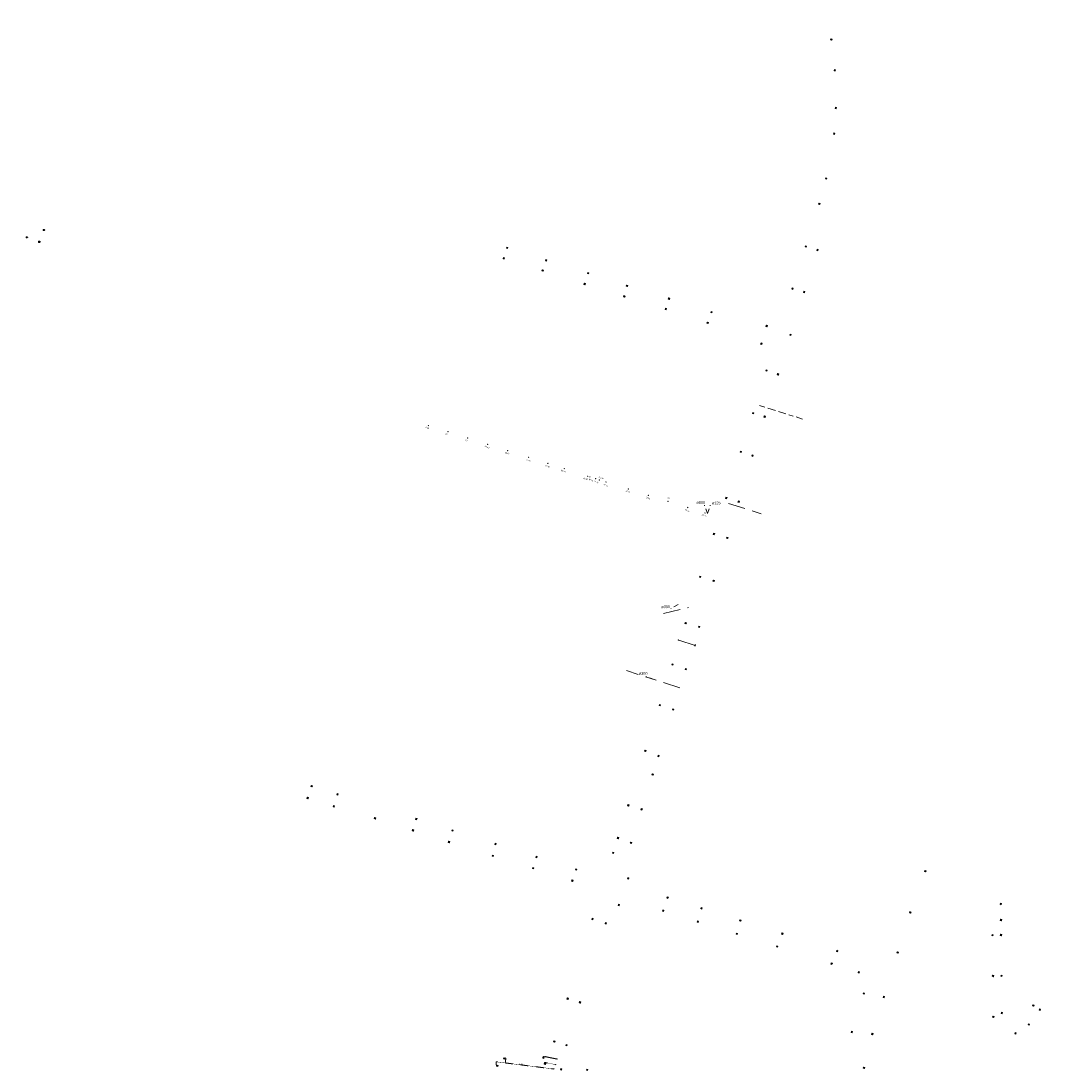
# Model space of a CAD drawing. Header units: inches. Extents: x 0 to 191500, y 0 to 342750.
# Tile 363 of 547: x 183854 to 184454, y 338529 to 339140. Entities that reach past the tile are written whole.
import ezdxf

# ---------------------------------------------------------------- set-up
doc = ezdxf.new("R2010")
doc.units = ezdxf.units.IN
doc.header["$MEASUREMENT"] = 0
for name, pattern in [('RI-GWA_HUISAANSLUITING', [23, 4, -1.8, 2.6, -1.8, 4.6, -1.8, 4.6, -1.8]), ('RI-HWA_HUISAANSLUITING', [4.8, 3, -1.8]), ('RI-HWA_KOLKAANSLUITING', [4.3, 2.5, -1.8])]:
    doc.linetypes.add(name, pattern=pattern)
doc.layers.get('0').update_dxf_attribs({"lineweight": 20})
for name, color, linetype, lineweight in [('ECW', 150, 'Continuous', 20), ('N-WE-RI-GWA_HUISAANSLUITING', 30, 'RI-GWA_HUISAANSLUITING', 20), ('N-WE-RI-HWA-MAATVOERING-T25', 151, 'Continuous', 20), ('N-WE-RI-HWA_HUISAANSLUITING', 150, 'RI-HWA_HUISAANSLUITING', 20), ('N-WE-RI-HWA_KOLK-S', 150, 'Continuous', 20), ('N-WE-RI-HWA_KOLKAANSLUITING', 150, 'RI-HWA_KOLKAANSLUITING', 20), ('N-WE-RI-INLAAT', 7, 'Continuous', 20), ('Tekst algemeen', 7, 'Continuous', 20)]:
    doc.layers.add(name, color=color, linetype=linetype, lineweight=lineweight)
doc.styles.add('SLUIS', font='TC-ROMNS.SHX', dxfattribs={"height": 0.75})
doc.styles.add('Style-STANDARD', font='STANDARD.shx')
picture_1 = doc.add_image_def('image1.ecw', size_in_pixel=(220000, 285000))

# ---------------------------------------------------------------- blocks, each defined once
blk = doc.blocks.new('A$C2C270354')
h = blk.add_hatch(color=256)
h.dxf.hatch_style = 1
edge = h.paths.add_edge_path()
edge.add_arc((0, 0), 0.1, 0, 360)
blk.add_circle((0, 0), 0.1)

msp = doc.modelspace()

# ---------------------------------------------------------------- linework, layer by layer
at = {"layer": 'N-WE-RI-GWA_HUISAANSLUITING'}
msp.add_line((184309.80566, 338908.51543), (184284.70527, 338916.47814), dxfattribs=at)
at = {"layer": 'N-WE-RI-GWA_HUISAANSLUITING', "ltscale": 2.5}
for p, q in [((184266.57718, 338859.43345), (184285.76881, 338853.30329)), ((184228.69739, 338795.34769), (184243.4308, 338798.76757)), ((184247.32681, 338777.17124), (184247.06435, 338776.32023)), ((184247.41078, 338777.13484), (184247.14832, 338776.28384)), ((184238.26962, 338752.05506), (184207.23706, 338761.99119))]:
    msp.add_line(p, q, dxfattribs=at)
at = {"layer": 'N-WE-RI-GWA_HUISAANSLUITING', "ltscale": 2.5, "flags": 128}
msp.add_lwpolyline([(184247.1972, 338776.72741), (184237.45953, 338779.79162)], dxfattribs=at)
at = {"layer": 'N-WE-RI-HWA_HUISAANSLUITING'}
for p, q in [((184254.354, 338853.448), (184252.60572, 338858.39242)), ((184254.354, 338853.448), (184256.01548, 338858.34277)), ((184237.342, 338800.604), (184233.03891, 338798.16458)), ((184223.345, 338756.804), (184218.60455, 338758.62781))]:
    msp.add_line(p, q, dxfattribs=at)
at = {"layer": 'N-WE-RI-HWA_KOLK-S'}
for p, q in [((184326.33036, 339130.04249), (184326.12304, 339129.37761)), ((184326.12304, 339129.37761), (184326.99524, 339129.83517)), ((184326.12304, 339129.37761), (184326.78792, 339129.17029)), ((184326.33036, 339130.04249), (184326.78792, 339129.17029)), ((184326.99524, 339129.83517), (184326.33036, 339130.04249)), ((184326.78792, 339129.17029), (184326.99524, 339129.83517)), ((184328.31778, 339112.10298), (184328.11046, 339111.4381)), ((184328.11046, 339111.4381), (184328.98266, 339111.89567)), ((184328.11046, 339111.4381), (184328.77535, 339111.23078)), ((184328.31778, 339112.10298), (184328.77535, 339111.23078)), ((184328.98266, 339111.89567), (184328.31778, 339112.10298)), ((184328.77535, 339111.23078), (184328.98266, 339111.89567)), ((184328.90217, 339090.10283), (184328.69486, 339089.43795)), ((184328.69486, 339089.43795), (184329.56706, 339089.89552)), ((184328.69486, 339089.43795), (184329.35974, 339089.23063)), ((184328.90217, 339090.10283), (184329.35974, 339089.23063)), ((184329.56706, 339089.89552), (184328.90217, 339090.10283)), ((184329.35974, 339089.23063), (184329.56706, 339089.89552)), ((184327.94437, 339075.19608), (184327.73706, 339074.5312)), ((184327.73706, 339074.5312), (184328.60926, 339074.98876)), ((184327.73706, 339074.5312), (184328.40194, 339074.32388)), ((184327.94437, 339075.19608), (184328.40194, 339074.32388)), ((184328.60926, 339074.98876), (184327.94437, 339075.19608)), ((184328.40194, 339074.32388), (184328.60926, 339074.98876)), ((184323.3577, 339049.02725), (184323.15039, 339048.36236)), ((184323.15039, 339048.36236), (184324.02259, 339048.81993)), ((184323.3577, 339049.02725), (184323.81527, 339048.15505)), ((184324.02259, 339048.81993), (184323.3577, 339049.02725)), ((184323.81527, 339048.15505), (184324.02259, 339048.81993)), ((184323.15039, 339048.36236), (184323.81527, 339048.15505)), ((184319.34995, 339034.29527), (184319.14263, 339033.63039)), ((184319.14263, 339033.63039), (184320.01483, 339034.08795)), ((184319.14263, 339033.63039), (184319.80751, 339033.42307)), ((184319.34995, 339034.29527), (184319.80751, 339033.42307)), ((184320.01483, 339034.08795), (184319.34995, 339034.29527)), ((184319.80751, 339033.42307), (184320.01483, 339034.08795)), ((183867.45252, 339018.96597), (183867.45103, 339018.26952)), ((183867.45103, 339018.26952), (183868.14897, 339018.96448)), ((183867.45103, 339018.26952), (183868.14748, 339018.26803)), ((183867.45252, 339018.96597), (183868.14748, 339018.26803)), ((183868.14897, 339018.96448), (183867.45252, 339018.96597)), ((183868.14748, 339018.26803), (183868.14897, 339018.96448)), ((183857.43052, 339014.70197), (183857.42903, 339014.00552)), ((183857.42903, 339014.00552), (183858.12697, 339014.70048)), ((183857.42903, 339014.00552), (183858.12548, 339014.00403)), ((183857.43052, 339014.70197), (183858.12548, 339014.00403)), ((183858.12697, 339014.70048), (183857.43052, 339014.70197)), ((183858.12548, 339014.00403), (183858.12697, 339014.70048)), ((183864.77752, 339012.03797), (183864.77603, 339011.34152)), ((183864.77603, 339011.34152), (183865.47397, 339012.03648)), ((183864.77752, 339012.03797), (183865.47248, 339011.34003)), ((183865.47397, 339012.03648), (183864.77752, 339012.03797)), ((183865.47248, 339011.34003), (183865.47397, 339012.03648)), ((183864.77603, 339011.34152), (183865.47248, 339011.34003)), ((184137.4494, 339008.64563), (184137.24209, 339007.98075)), ((184137.24209, 339007.98075), (184138.11429, 339008.43831)), ((184137.24209, 339007.98075), (184137.90697, 339007.77343)), ((184137.4494, 339008.64563), (184137.90697, 339007.77343)), ((184138.11429, 339008.43831), (184137.4494, 339008.64563)), ((184137.90697, 339007.77343), (184138.11429, 339008.43831)), ((184311.47461, 339009.41927), (184311.26729, 339008.75439)), ((184311.26729, 339008.75439), (184312.13949, 339009.21196)), ((184311.26729, 339008.75439), (184311.93217, 339008.54707)), ((184311.47461, 339009.41927), (184311.93217, 339008.54707)), ((184312.13949, 339009.21196), (184311.47461, 339009.41927)), ((184311.93217, 339008.54707), (184312.13949, 339009.21196)), ((184318.2291, 339007.44455), (184318.02179, 339006.77967)), ((184318.02179, 339006.77967), (184318.89399, 339007.23723)), ((184318.02179, 339006.77967), (184318.68667, 339006.57235)), ((184318.2291, 339007.44455), (184318.68667, 339006.57235)), ((184318.89399, 339007.23723), (184318.2291, 339007.44455)), ((184318.68667, 339006.57235), (184318.89399, 339007.23723)), ((184135.51386, 339002.60213), (184135.30655, 339001.93724)), ((184135.30655, 339001.93724), (184136.17875, 339002.39481)), ((184135.30655, 339001.93724), (184135.97143, 339001.72993)), ((184135.51386, 339002.60213), (184135.97143, 339001.72993)), ((184136.17875, 339002.39481), (184135.51386, 339002.60213)), ((184135.97143, 339001.72993), (184136.17875, 339002.39481)), ((184160.21955, 339001.37583), (184160.01223, 339000.71095)), ((184160.01223, 339000.71095), (184160.88443, 339001.16851)), ((184160.01223, 339000.71095), (184160.67712, 339000.50363)), ((184160.21955, 339001.37583), (184160.67712, 339000.50363)), ((184160.88443, 339001.16851), (184160.21955, 339001.37583)), ((184160.67712, 339000.50363), (184160.88443, 339001.16851)), ((184158.18704, 338995.44735), (184157.97972, 338994.78247)), ((184157.97972, 338994.78247), (184158.85192, 338995.24003)), ((184157.97972, 338994.78247), (184158.6446, 338994.57515)), ((184158.18704, 338995.44735), (184158.6446, 338994.57515)), ((184158.85192, 338995.24003), (184158.18704, 338995.44735)), ((184158.6446, 338994.57515), (184158.85192, 338995.24003)), ((184184.71865, 338993.92358), (184184.51133, 338993.2587)), ((184184.51133, 338993.2587), (184185.38354, 338993.71627)), ((184184.71865, 338993.92358), (184185.17622, 338993.05138)), ((184185.38354, 338993.71627), (184184.71865, 338993.92358)), ((184185.17622, 338993.05138), (184185.38354, 338993.71627)), ((184182.65505, 338987.65111), (184182.44774, 338986.98623)), ((184182.65505, 338987.65111), (184183.11262, 338986.77891)), ((184183.31994, 338987.44379), (184182.65505, 338987.65111)), ((184184.51133, 338993.2587), (184185.17622, 338993.05138)), ((184182.44774, 338986.98623), (184183.31994, 338987.44379)), ((184182.44774, 338986.98623), (184183.11262, 338986.77891)), ((184183.11262, 338986.77891), (184183.31994, 338987.44379)), ((184207.30977, 338986.51483), (184207.10245, 338985.84994)), ((184207.10245, 338985.84994), (184207.97465, 338986.30751)), ((184207.10245, 338985.84994), (184207.76733, 338985.64262)), ((184207.30977, 338986.51483), (184207.76733, 338985.64262)), ((184207.97465, 338986.30751), (184207.30977, 338986.51483)), ((184207.76733, 338985.64262), (184207.97465, 338986.30751)), ((184303.71837, 338984.93625), (184303.51105, 338984.27137)), ((184303.51105, 338984.27137), (184304.38325, 338984.72893)), ((184303.51105, 338984.27137), (184304.17593, 338984.06405)), ((184303.71837, 338984.93625), (184304.17593, 338984.06405)), ((184304.38325, 338984.72893), (184303.71837, 338984.93625)), ((184304.17593, 338984.06405), (184304.38325, 338984.72893)), ((184310.47287, 338982.97753), (184310.26555, 338982.31265)), ((184310.26555, 338982.31265), (184311.13775, 338982.77021)), ((184310.26555, 338982.31265), (184310.93043, 338982.10533)), ((184310.47287, 338982.97753), (184310.93043, 338982.10533)), ((184311.13775, 338982.77021), (184310.47287, 338982.97753)), ((184310.93043, 338982.10533), (184311.13775, 338982.77021)), ((184205.7402, 338980.38822), (184205.53289, 338979.72334)), ((184205.53289, 338979.72334), (184206.40509, 338980.18091)), ((184205.53289, 338979.72334), (184206.19777, 338979.51602)), ((184205.7402, 338980.38822), (184206.19777, 338979.51602)), ((184206.40509, 338980.18091), (184205.7402, 338980.38822)), ((184206.19777, 338979.51602), (184206.40509, 338980.18091)), ((184231.74186, 338979.0536), (184231.53455, 338978.38872)), ((184231.53455, 338978.38872), (184232.40675, 338978.84628)), ((184231.53455, 338978.38872), (184232.19943, 338978.1814)), ((184231.74186, 338979.0536), (184232.19943, 338978.1814)), ((184232.40675, 338978.84628), (184231.74186, 338979.0536)), ((184232.19943, 338978.1814), (184232.40675, 338978.84628)), ((184229.86533, 338973.04708), (184229.65801, 338972.38219)), ((184229.65801, 338972.38219), (184230.53022, 338972.83976)), ((184229.65801, 338972.38219), (184230.3229, 338972.17487)), ((184229.86533, 338973.04708), (184230.3229, 338972.17487)), ((184230.53022, 338972.83976), (184229.86533, 338973.04708)), ((184230.3229, 338972.17487), (184230.53022, 338972.83976)), ((184256.50286, 338971.18129), (184256.29554, 338970.5164)), ((184256.29554, 338970.5164), (184257.16774, 338970.97397)), ((184256.29554, 338970.5164), (184256.96042, 338970.30908)), ((184256.50286, 338971.18129), (184256.96042, 338970.30908)), ((184257.16774, 338970.97397), (184256.50286, 338971.18129)), ((184256.96042, 338970.30908), (184257.16774, 338970.97397)), ((184254.27429, 338965.04385), (184254.06698, 338964.37897)), ((184254.06698, 338964.37897), (184254.93918, 338964.83653)), ((184254.06698, 338964.37897), (184254.73186, 338964.17165)), ((184254.27429, 338965.04385), (184254.73186, 338964.17165)), ((184254.93918, 338964.83653), (184254.27429, 338965.04385)), ((184254.73186, 338964.17165), (184254.93918, 338964.83653)), ((184288.66682, 338963.19109), (184288.4595, 338962.5262)), ((184288.66682, 338963.19109), (184289.12439, 338962.31889)), ((184289.3317, 338962.98377), (184288.66682, 338963.19109)), ((184288.4595, 338962.5262), (184289.3317, 338962.98377)), ((184288.4595, 338962.5262), (184289.12439, 338962.31889)), ((184289.12439, 338962.31889), (184289.3317, 338962.98377)), ((184302.55149, 338957.96555), (184302.34417, 338957.30066)), ((184302.34417, 338957.30066), (184303.21637, 338957.75823)), ((184302.34417, 338957.30066), (184303.00905, 338957.09335)), ((184302.55149, 338957.96555), (184303.00905, 338957.09335)), ((184303.21637, 338957.75823), (184302.55149, 338957.96555)), ((184303.00905, 338957.09335), (184303.21637, 338957.75823)), ((184285.5832, 338952.88487), (184285.37588, 338952.21999)), ((184285.37588, 338952.21999), (184286.24808, 338952.67755)), ((184285.37588, 338952.21999), (184286.04076, 338952.01267)), ((184285.5832, 338952.88487), (184286.04076, 338952.01267)), ((184286.24808, 338952.67755), (184285.5832, 338952.88487)), ((184286.04076, 338952.01267), (184286.24808, 338952.67755)), ((184288.5662, 338937.22611), (184288.35889, 338936.56123)), ((184288.35889, 338936.56123), (184289.23109, 338937.01879)), ((184288.35889, 338936.56123), (184289.02377, 338936.35391)), ((184288.5662, 338937.22611), (184289.02377, 338936.35391)), ((184289.23109, 338937.01879), (184288.5662, 338937.22611)), ((184289.02377, 338936.35391), (184289.23109, 338937.01879)), ((184295.28264, 338935.0214), (184295.07532, 338934.35652)), ((184295.07532, 338934.35652), (184295.94752, 338934.81408)), ((184295.07532, 338934.35652), (184295.74021, 338934.1492)), ((184295.28264, 338935.0214), (184295.74021, 338934.1492)), ((184295.94752, 338934.81408), (184295.28264, 338935.0214)), ((184295.74021, 338934.1492), (184295.94752, 338934.81408)), ((184280.76887, 338912.3871), (184280.56155, 338911.72222)), ((184280.56155, 338911.72222), (184281.43375, 338912.17978)), ((184280.56155, 338911.72222), (184281.22644, 338911.5149)), ((184280.76887, 338912.3871), (184281.22644, 338911.5149)), ((184281.43375, 338912.17978), (184280.76887, 338912.3871)), ((184281.22644, 338911.5149), (184281.43375, 338912.17978)), ((184287.49935, 338910.33138), (184287.29203, 338909.6665)), ((184287.29203, 338909.6665), (184288.16423, 338910.12406)), ((184287.29203, 338909.6665), (184287.95691, 338909.45918)), ((184287.49935, 338910.33138), (184287.95691, 338909.45918)), ((184288.16423, 338910.12406), (184287.49935, 338910.33138)), ((184287.95691, 338909.45918), (184288.16423, 338910.12406)), ((184273.63714, 338889.88891), (184273.42982, 338889.22403)), ((184273.63714, 338889.88891), (184274.0947, 338889.01671)), ((184274.30202, 338889.6816), (184273.63714, 338889.88891)), ((184273.42982, 338889.22403), (184274.30202, 338889.6816)), ((184273.42982, 338889.22403), (184274.0947, 338889.01671)), ((184274.0947, 338889.01671), (184274.30202, 338889.6816)), ((184280.37257, 338887.6752), (184280.16525, 338887.01032)), ((184280.16525, 338887.01032), (184281.03746, 338887.46788)), ((184280.16525, 338887.01032), (184280.83014, 338886.803)), ((184280.37257, 338887.6752), (184280.83014, 338886.803)), ((184281.03746, 338887.46788), (184280.37257, 338887.6752)), ((184280.83014, 338886.803), (184281.03746, 338887.46788)), ((184265.12028, 338862.97908), (184264.91296, 338862.3142)), ((184264.91296, 338862.3142), (184265.78516, 338862.77177)), ((184264.91296, 338862.3142), (184265.57784, 338862.10688)), ((184265.12028, 338862.97908), (184265.57784, 338862.10688)), ((184265.78516, 338862.77177), (184265.12028, 338862.97908)), ((184265.57784, 338862.10688), (184265.78516, 338862.77177)), ((184272.38074, 338860.87023), (184272.17342, 338860.20535)), ((184272.17342, 338860.20535), (184273.04562, 338860.66292)), ((184272.17342, 338860.20535), (184272.8383, 338859.99803)), ((184272.38074, 338860.87023), (184272.8383, 338859.99803)), ((184273.04562, 338860.66292), (184272.38074, 338860.87023)), ((184272.8383, 338859.99803), (184273.04562, 338860.66292)), ((184257.93594, 338842.04792), (184257.72862, 338841.38303)), ((184257.72862, 338841.38303), (184258.60082, 338841.8406)), ((184257.72862, 338841.38303), (184258.39351, 338841.17572)), ((184257.93594, 338842.04792), (184258.39351, 338841.17572)), ((184258.60082, 338841.8406), (184257.93594, 338842.04792)), ((184258.39351, 338841.17572), (184258.60082, 338841.8406)), ((184265.69735, 338839.73694), (184265.49003, 338839.07206)), ((184265.49003, 338839.07206), (184266.36223, 338839.52962)), ((184265.49003, 338839.07206), (184266.15492, 338838.86474)), ((184265.69735, 338839.73694), (184266.15492, 338838.86474)), ((184266.36223, 338839.52962), (184265.69735, 338839.73694)), ((184266.15492, 338838.86474), (184266.36223, 338839.52962)), ((184249.96358, 338817.10495), (184249.75626, 338816.44007)), ((184249.75626, 338816.44007), (184250.62847, 338816.89763)), ((184249.75626, 338816.44007), (184250.42115, 338816.23275)), ((184249.96358, 338817.10495), (184250.42115, 338816.23275)), ((184250.62847, 338816.89763), (184249.96358, 338817.10495)), ((184250.42115, 338816.23275), (184250.62847, 338816.89763)), ((184257.79398, 338814.72695), (184257.58666, 338814.06207)), ((184257.58666, 338814.06207), (184258.45886, 338814.51963)), ((184257.58666, 338814.06207), (184258.25154, 338813.85475)), ((184257.79398, 338814.72695), (184258.25154, 338813.85475)), ((184258.45886, 338814.51963), (184257.79398, 338814.72695)), ((184258.25154, 338813.85475), (184258.45886, 338814.51963)), ((184241.4737, 338790.11911), (184241.26639, 338789.45423)), ((184241.26639, 338789.45423), (184242.13859, 338789.91179)), ((184241.26639, 338789.45423), (184241.93127, 338789.24691)), ((184241.4737, 338790.11911), (184241.93127, 338789.24691)), ((184242.13859, 338789.91179), (184241.4737, 338790.11911)), ((184241.93127, 338789.24691), (184242.13859, 338789.91179)), ((184249.32315, 338787.93811), (184249.11583, 338787.27323)), ((184249.11583, 338787.27323), (184249.98803, 338787.73079)), ((184249.11583, 338787.27323), (184249.78071, 338787.06591)), ((184249.32315, 338787.93811), (184249.78071, 338787.06591)), ((184249.98803, 338787.73079), (184249.32315, 338787.93811)), ((184249.78071, 338787.06591), (184249.98803, 338787.73079)), ((184233.84457, 338766.03705), (184233.63725, 338765.37217)), ((184233.63725, 338765.37217), (184234.50945, 338765.82974)), ((184233.63725, 338765.37217), (184234.30213, 338765.16485)), ((184233.84457, 338766.03705), (184234.30213, 338765.16485)), ((184234.50945, 338765.82974), (184233.84457, 338766.03705)), ((184234.30213, 338765.16485), (184234.50945, 338765.82974)), ((184241.55986, 338763.28309), (184241.35255, 338762.61821)), ((184241.35255, 338762.61821), (184242.22475, 338763.07577)), ((184241.35255, 338762.61821), (184242.01743, 338762.41089)), ((184241.55986, 338763.28309), (184242.01743, 338762.41089)), ((184242.22475, 338763.07577), (184241.55986, 338763.28309)), ((184242.01743, 338762.41089), (184242.22475, 338763.07577)), ((184226.39651, 338742.28095), (184226.18919, 338741.61607)), ((184226.18919, 338741.61607), (184227.06139, 338742.07363)), ((184226.18919, 338741.61607), (184226.85407, 338741.40875)), ((184226.39651, 338742.28095), (184226.85407, 338741.40875)), ((184227.06139, 338742.07363), (184226.39651, 338742.28095)), ((184226.85407, 338741.40875), (184227.06139, 338742.07363)), ((184234.21487, 338739.77696), (184234.00755, 338739.11208)), ((184234.00755, 338739.11208), (184234.87975, 338739.56964)), ((184234.00755, 338739.11208), (184234.67244, 338738.90476)), ((184234.21487, 338739.77696), (184234.67244, 338738.90476)), ((184234.87975, 338739.56964), (184234.21487, 338739.77696)), ((184234.67244, 338738.90476), (184234.87975, 338739.56964)), ((184217.95073, 338715.6841), (184217.74341, 338715.01922)), ((184217.74341, 338715.01922), (184218.61561, 338715.47679)), ((184217.74341, 338715.01922), (184218.40829, 338714.8119)), ((184217.95073, 338715.6841), (184218.40829, 338714.8119)), ((184218.61561, 338715.47679), (184217.95073, 338715.6841)), ((184218.40829, 338714.8119), (184218.61561, 338715.47679)), ((184225.65398, 338712.75014), (184225.44666, 338712.08526)), ((184225.44666, 338712.08526), (184226.31886, 338712.54282)), ((184225.65398, 338712.75014), (184226.11155, 338711.87794)), ((184226.31886, 338712.54282), (184225.65398, 338712.75014)), ((184226.11155, 338711.87794), (184226.31886, 338712.54282)), ((184225.44666, 338712.08526), (184226.11155, 338711.87794)), ((184222.22722, 338701.93201), (184222.01991, 338701.26713)), ((184222.01991, 338701.26713), (184222.89211, 338701.72469)), ((184222.01991, 338701.26713), (184222.68479, 338701.05981)), ((184222.22722, 338701.93201), (184222.68479, 338701.05981)), ((184222.89211, 338701.72469), (184222.22722, 338701.93201)), ((184222.68479, 338701.05981), (184222.89211, 338701.72469)), ((184023.56349, 338695.13565), (184023.35617, 338694.47077)), ((184023.35617, 338694.47077), (184024.22837, 338694.92833)), ((184023.35617, 338694.47077), (184024.02105, 338694.26345)), ((184023.56349, 338695.13565), (184024.02105, 338694.26345)), ((184024.22837, 338694.92833), (184023.56349, 338695.13565)), ((184024.02105, 338694.26345), (184024.22837, 338694.92833)), ((184021.28273, 338688.23123), (184021.07541, 338687.56635)), ((184021.07541, 338687.56635), (184021.94761, 338688.02392)), ((184021.28273, 338688.23123), (184021.74029, 338687.35903)), ((184021.94761, 338688.02392), (184021.28273, 338688.23123)), ((184021.74029, 338687.35903), (184021.94761, 338688.02392)), ((184038.67728, 338690.3878), (184038.46996, 338689.72292)), ((184038.46996, 338689.72292), (184039.34216, 338690.18048)), ((184038.46996, 338689.72292), (184039.13484, 338689.5156)), ((184038.67728, 338690.3878), (184039.13484, 338689.5156)), ((184039.34216, 338690.18048), (184038.67728, 338690.3878)), ((184039.13484, 338689.5156), (184039.34216, 338690.18048)), ((184021.07541, 338687.56635), (184021.74029, 338687.35903)), ((184036.54949, 338683.39934), (184036.34218, 338682.73446)), ((184036.34218, 338682.73446), (184037.21438, 338683.19202)), ((184036.34218, 338682.73446), (184037.00706, 338682.52714)), ((184036.54949, 338683.39934), (184037.00706, 338682.52714)), ((184037.21438, 338683.19202), (184036.54949, 338683.39934)), ((184037.00706, 338682.52714), (184037.21438, 338683.19202)), ((184208.04565, 338683.98063), (184207.83833, 338683.31575)), ((184207.83833, 338683.31575), (184208.71053, 338683.77331)), ((184207.83833, 338683.31575), (184208.50321, 338683.10843)), ((184208.04565, 338683.98063), (184208.50321, 338683.10843)), ((184208.71053, 338683.77331), (184208.04565, 338683.98063)), ((184208.50321, 338683.10843), (184208.71053, 338683.77331)), ((184060.51873, 338676.45423), (184060.31141, 338675.78935)), ((184060.31141, 338675.78935), (184061.18361, 338676.24691)), ((184060.31141, 338675.78935), (184060.97629, 338675.58203)), ((184060.51873, 338676.45423), (184060.97629, 338675.58203)), ((184061.18361, 338676.24691), (184060.51873, 338676.45423)), ((184060.97629, 338675.58203), (184061.18361, 338676.24691)), ((184084.53462, 338676.04211), (184084.3273, 338675.37723)), ((184084.3273, 338675.37723), (184085.1995, 338675.83479)), ((184084.53462, 338676.04211), (184084.99218, 338675.16991)), ((184085.1995, 338675.83479), (184084.53462, 338676.04211)), ((184084.99218, 338675.16991), (184085.1995, 338675.83479)), ((184215.80105, 338681.62765), (184215.59373, 338680.96277)), ((184215.59373, 338680.96277), (184216.46593, 338681.42033)), ((184215.59373, 338680.96277), (184216.25861, 338680.75545)), ((184215.80105, 338681.62765), (184216.25861, 338680.75545)), ((184216.46593, 338681.42033), (184215.80105, 338681.62765)), ((184216.25861, 338680.75545), (184216.46593, 338681.42033)), ((184084.3273, 338675.37723), (184084.99218, 338675.16991)), ((184082.61694, 338669.4516), (184082.40962, 338668.78672)), ((184082.40962, 338668.78672), (184083.28182, 338669.24428)), ((184082.40962, 338668.78672), (184083.0745, 338668.5794)), ((184082.61694, 338669.4516), (184083.0745, 338668.5794)), ((184083.28182, 338669.24428), (184082.61694, 338669.4516)), ((184083.0745, 338668.5794), (184083.28182, 338669.24428)), ((184105.66591, 338669.33672), (184105.45859, 338668.67184)), ((184105.45859, 338668.67184), (184106.33079, 338669.12941)), ((184105.45859, 338668.67184), (184106.12348, 338668.46452)), ((184105.66591, 338669.33672), (184106.12348, 338668.46452)), ((184106.33079, 338669.12941), (184105.66591, 338669.33672)), ((184106.12348, 338668.46452), (184106.33079, 338669.12941)), ((184202.05181, 338664.98615), (184201.84449, 338664.32127)), ((184201.84449, 338664.32127), (184202.71669, 338664.77884)), ((184201.84449, 338664.32127), (184202.50937, 338664.11395)), ((184202.05181, 338664.98615), (184202.50937, 338664.11395)), ((184202.71669, 338664.77884), (184202.05181, 338664.98615)), ((184202.50937, 338664.11395), (184202.71669, 338664.77884)), ((184103.6032, 338662.63425), (184103.39588, 338661.96937)), ((184103.39588, 338661.96937), (184104.26809, 338662.42693)), ((184103.39588, 338661.96937), (184104.06077, 338661.76205)), ((184103.6032, 338662.63425), (184104.06077, 338661.76205)), ((184104.26809, 338662.42693), (184103.6032, 338662.63425)), ((184104.06077, 338661.76205), (184104.26809, 338662.42693)), ((184130.7259, 338661.44734), (184130.51858, 338660.78245)), ((184130.51858, 338660.78245), (184131.39078, 338661.24002)), ((184130.51858, 338660.78245), (184131.18347, 338660.57514)), ((184130.7259, 338661.44734), (184131.18347, 338660.57514)), ((184131.39078, 338661.24002), (184130.7259, 338661.44734)), ((184131.18347, 338660.57514), (184131.39078, 338661.24002)), ((184209.65909, 338662.18122), (184209.45177, 338661.51633)), ((184209.45177, 338661.51633), (184210.32397, 338661.9739)), ((184209.45177, 338661.51633), (184210.11665, 338661.30902)), ((184209.65909, 338662.18122), (184210.11665, 338661.30902)), ((184210.32397, 338661.9739), (184209.65909, 338662.18122)), ((184210.11665, 338661.30902), (184210.32397, 338661.9739)), ((184129.14515, 338654.57374), (184128.93783, 338653.90886)), ((184128.93783, 338653.90886), (184129.81003, 338654.36642)), ((184128.93783, 338653.90886), (184129.60271, 338653.70154)), ((184129.14515, 338654.57374), (184129.60271, 338653.70154)), ((184129.81003, 338654.36642), (184129.14515, 338654.57374)), ((184129.60271, 338653.70154), (184129.81003, 338654.36642)), ((184154.60697, 338653.86725), (184154.39965, 338653.20237)), ((184154.39965, 338653.20237), (184155.27185, 338653.65993)), ((184154.39965, 338653.20237), (184155.06453, 338652.99505)), ((184154.60697, 338653.86725), (184155.06453, 338652.99505)), ((184155.27185, 338653.65993), (184154.60697, 338653.86725)), ((184155.06453, 338652.99505), (184155.27185, 338653.65993)), ((184199.26259, 338656.29087), (184199.05527, 338655.62598)), ((184199.05527, 338655.62598), (184199.92747, 338656.08355)), ((184199.05527, 338655.62598), (184199.72015, 338655.41867)), ((184199.26259, 338656.29087), (184199.72015, 338655.41867)), ((184199.92747, 338656.08355), (184199.26259, 338656.29087)), ((184199.72015, 338655.41867), (184199.92747, 338656.08355)), ((184152.59931, 338647.35676), (184152.39199, 338646.69188)), ((184152.39199, 338646.69188), (184153.26419, 338647.14944)), ((184152.39199, 338646.69188), (184153.05687, 338646.48456)), ((184152.59931, 338647.35676), (184153.05687, 338646.48456)), ((184153.26419, 338647.14944), (184152.59931, 338647.35676)), ((184153.05687, 338646.48456), (184153.26419, 338647.14944)), ((184177.65912, 338646.58837), (184177.4518, 338645.92349)), ((184177.4518, 338645.92349), (184178.324, 338646.38105)), ((184177.4518, 338645.92349), (184178.11668, 338645.71617)), ((184177.65912, 338646.58837), (184178.11668, 338645.71617)), ((184178.324, 338646.38105), (184177.65912, 338646.58837)), ((184178.11668, 338645.71617), (184178.324, 338646.38105)), ((184381.10987, 338645.61051), (184380.90255, 338644.94563)), ((184380.90255, 338644.94563), (184381.77476, 338645.40319)), ((184381.10987, 338645.61051), (184381.56744, 338644.73831)), ((184381.77476, 338645.40319), (184381.10987, 338645.61051)), ((184381.56744, 338644.73831), (184381.77476, 338645.40319)), ((184175.46147, 338640.13893), (184175.25415, 338639.47405)), ((184175.25415, 338639.47405), (184176.12635, 338639.93161)), ((184175.25415, 338639.47405), (184175.91903, 338639.26673)), ((184175.46147, 338640.13893), (184175.91903, 338639.26673)), ((184176.12635, 338639.93161), (184175.46147, 338640.13893)), ((184175.91903, 338639.26673), (184176.12635, 338639.93161)), ((184207.9318, 338641.42666), (184207.72448, 338640.76177)), ((184207.72448, 338640.76177), (184208.59668, 338641.21934)), ((184207.72448, 338640.76177), (184208.38936, 338640.55445)), ((184207.9318, 338641.42666), (184208.38936, 338640.55445)), ((184208.59668, 338641.21934), (184207.9318, 338641.42666)), ((184208.38936, 338640.55445), (184208.59668, 338641.21934)), ((184380.90255, 338644.94563), (184381.56744, 338644.73831)), ((184230.93895, 338630.25779), (184230.73164, 338629.59291)), ((184230.73164, 338629.59291), (184231.60384, 338630.05047)), ((184230.73164, 338629.59291), (184231.39652, 338629.38559)), ((184230.93895, 338630.25779), (184231.39652, 338629.38559)), ((184231.60384, 338630.05047), (184230.93895, 338630.25779)), ((184231.39652, 338629.38559), (184231.60384, 338630.05047)), ((184202.57985, 338625.92402), (184202.37253, 338625.25914)), ((184202.37253, 338625.25914), (184203.24473, 338625.7167)), ((184202.37253, 338625.25914), (184203.03741, 338625.05182)), ((184202.57985, 338625.92402), (184203.03741, 338625.05182)), ((184203.24473, 338625.7167), (184202.57985, 338625.92402)), ((184203.03741, 338625.05182), (184203.24473, 338625.7167)), ((184228.341, 338622.59745), (184228.13368, 338621.93257)), ((184228.13368, 338621.93257), (184229.00588, 338622.39013)), ((184228.13368, 338621.93257), (184228.79857, 338621.72525)), ((184228.341, 338622.59745), (184228.79857, 338621.72525)), ((184229.00588, 338622.39013), (184228.341, 338622.59745)), ((184228.79857, 338621.72525), (184229.00588, 338622.39013)), ((184250.67437, 338624.04976), (184250.46705, 338623.38488)), ((184250.46705, 338623.38488), (184251.33925, 338623.84244)), ((184250.46705, 338623.38488), (184251.13194, 338623.17756)), ((184250.67437, 338624.04976), (184251.13194, 338623.17756)), ((184251.33925, 338623.84244), (184250.67437, 338624.04976)), ((184251.13194, 338623.17756), (184251.33925, 338623.84244)), ((184372.31076, 338621.62775), (184372.10344, 338620.96287)), ((184372.10344, 338620.96287), (184372.97564, 338621.42044)), ((184372.10344, 338620.96287), (184372.76832, 338620.75555)), ((184372.31076, 338621.62775), (184372.76832, 338620.75555)), ((184372.97564, 338621.42044), (184372.31076, 338621.62775)), ((184372.76832, 338620.75555), (184372.97564, 338621.42044)), ((184425.06402, 338626.57331), (184424.8567, 338625.90843)), ((184424.8567, 338625.90843), (184425.7289, 338626.36599)), ((184424.8567, 338625.90843), (184425.52159, 338625.70111)), ((184425.06402, 338626.57331), (184425.52159, 338625.70111)), ((184425.7289, 338626.36599), (184425.06402, 338626.57331)), ((184425.52159, 338625.70111), (184425.7289, 338626.36599)), ((184187.21377, 338617.77794), (184187.00645, 338617.11305)), ((184187.00645, 338617.11305), (184187.87865, 338617.57062)), ((184187.00645, 338617.11305), (184187.67134, 338616.90574)), ((184187.21377, 338617.77794), (184187.67134, 338616.90574)), ((184187.87865, 338617.57062), (184187.21377, 338617.77794)), ((184187.67134, 338616.90574), (184187.87865, 338617.57062)), ((184194.93914, 338615.30997), (184194.73182, 338614.64508)), ((184194.73182, 338614.64508), (184195.60403, 338615.10265)), ((184194.73182, 338614.64508), (184195.39671, 338614.43777)), ((184194.93914, 338615.30997), (184195.39671, 338614.43777)), ((184195.60403, 338615.10265), (184194.93914, 338615.30997)), ((184195.39671, 338614.43777), (184195.60403, 338615.10265)), ((184248.56438, 338616.2333), (184248.35706, 338615.56842)), ((184248.35706, 338615.56842), (184249.22926, 338616.02598)), ((184248.35706, 338615.56842), (184249.02194, 338615.3611)), ((184248.56438, 338616.2333), (184249.02194, 338615.3611)), ((184249.22926, 338616.02598), (184248.56438, 338616.2333)), ((184249.02194, 338615.3611), (184249.22926, 338616.02598)), ((184273.31155, 338616.91399), (184273.10424, 338616.24911)), ((184273.10424, 338616.24911), (184273.97644, 338616.70667)), ((184273.10424, 338616.24911), (184273.76912, 338616.04179)), ((184273.31155, 338616.91399), (184273.76912, 338616.04179)), ((184273.97644, 338616.70667), (184273.31155, 338616.91399)), ((184273.76912, 338616.04179), (184273.97644, 338616.70667)), ((184425.17063, 338617.20628), (184424.96332, 338616.5414)), ((184424.96332, 338616.5414), (184425.83552, 338616.99896)), ((184424.96332, 338616.5414), (184425.6282, 338616.33408)), ((184425.17063, 338617.20628), (184425.6282, 338616.33408)), ((184425.83552, 338616.99896), (184425.17063, 338617.20628)), ((184425.6282, 338616.33408), (184425.83552, 338616.99896)), ((184271.27257, 338609.11351), (184271.06525, 338608.44863)), ((184271.06525, 338608.44863), (184271.93745, 338608.90619)), ((184271.06525, 338608.44863), (184271.73013, 338608.24131)), ((184271.27257, 338609.11351), (184271.73013, 338608.24131)), ((184271.93745, 338608.90619), (184271.27257, 338609.11351)), ((184271.73013, 338608.24131), (184271.93745, 338608.90619)), ((184297.7506, 338609.25676), (184297.54329, 338608.59188)), ((184297.54329, 338608.59188), (184298.41549, 338609.04944)), ((184297.54329, 338608.59188), (184298.20817, 338608.38456)), ((184297.7506, 338609.25676), (184298.20817, 338608.38456)), ((184298.41549, 338609.04944), (184297.7506, 338609.25676)), ((184298.20817, 338608.38456), (184298.41549, 338609.04944)), ((184425.18641, 338608.49528), (184424.9791, 338607.83039)), ((184425.18641, 338608.49528), (184425.64398, 338607.62307)), ((184425.8513, 338608.28796), (184425.18641, 338608.49528)), ((184420.22139, 338608.40854), (184420.01407, 338607.74366)), ((184420.01407, 338607.74366), (184420.88627, 338608.20122)), ((184420.01407, 338607.74366), (184420.67895, 338607.53634)), ((184420.22139, 338608.40854), (184420.67895, 338607.53634)), ((184420.88627, 338608.20122), (184420.22139, 338608.40854)), ((184420.67895, 338607.53634), (184420.88627, 338608.20122)), ((184424.9791, 338607.83039), (184425.8513, 338608.28796)), ((184424.9791, 338607.83039), (184425.64398, 338607.62307)), ((184425.64398, 338607.62307), (184425.8513, 338608.28796)), ((184294.76769, 338601.75552), (184294.56037, 338601.09064)), ((184294.56037, 338601.09064), (184295.43257, 338601.5482)), ((184294.56037, 338601.09064), (184295.22525, 338600.88332)), ((184294.76769, 338601.75552), (184295.22525, 338600.88332)), ((184295.43257, 338601.5482), (184294.76769, 338601.75552)), ((184295.22525, 338600.88332), (184295.43257, 338601.5482)), ((184329.70802, 338599.11161), (184329.5007, 338598.44673)), ((184329.5007, 338598.44673), (184330.3729, 338598.90429)), ((184329.5007, 338598.44673), (184330.16558, 338598.23941)), ((184329.70802, 338599.11161), (184330.16558, 338598.23941)), ((184330.3729, 338598.90429), (184329.70802, 338599.11161)), ((184330.16558, 338598.23941), (184330.3729, 338598.90429)), ((184364.9968, 338598.24162), (184364.78948, 338597.57674)), ((184364.78948, 338597.57674), (184365.66168, 338598.0343)), ((184364.78948, 338597.57674), (184365.45436, 338597.36942)), ((184364.9968, 338598.24162), (184365.45436, 338597.36942)), ((184365.66168, 338598.0343), (184364.9968, 338598.24162)), ((184365.45436, 338597.36942), (184365.66168, 338598.0343)), ((184326.48415, 338591.77243), (184326.27683, 338591.10755)), ((184326.27683, 338591.10755), (184327.14903, 338591.56512)), ((184326.27683, 338591.10755), (184326.94171, 338590.90023)), ((184326.48415, 338591.77243), (184326.94171, 338590.90023)), ((184327.14903, 338591.56512), (184326.48415, 338591.77243)), ((184326.94171, 338590.90023), (184327.14903, 338591.56512)), ((184342.30787, 338586.7744), (184342.10056, 338586.10952)), ((184342.10056, 338586.10952), (184342.97276, 338586.56708)), ((184342.10056, 338586.10952), (184342.76544, 338585.9022)), ((184342.30787, 338586.7744), (184342.76544, 338585.9022)), ((184342.97276, 338586.56708), (184342.30787, 338586.7744)), ((184342.76544, 338585.9022), (184342.97276, 338586.56708)), ((184420.47033, 338584.63448), (184420.26301, 338583.96959)), ((184420.26301, 338583.96959), (184421.13521, 338584.42716)), ((184420.26301, 338583.96959), (184420.92789, 338583.76228)), ((184420.47033, 338584.63448), (184420.92789, 338583.76228)), ((184421.13521, 338584.42716), (184420.47033, 338584.63448)), ((184420.92789, 338583.76228), (184421.13521, 338584.42716)), ((184425.48335, 338584.6932), (184425.27603, 338584.02832)), ((184425.27603, 338584.02832), (184426.14823, 338584.48588)), ((184425.27603, 338584.02832), (184425.94091, 338583.821)), ((184425.48335, 338584.6932), (184425.94091, 338583.821)), ((184426.14823, 338584.48588), (184425.48335, 338584.6932)), ((184425.94091, 338583.821), (184426.14823, 338584.48588)), ((184345.22773, 338574.44366), (184345.02041, 338573.77877)), ((184345.02041, 338573.77877), (184345.89261, 338574.23634)), ((184345.02041, 338573.77877), (184345.68529, 338573.57146)), ((184345.22773, 338574.44366), (184345.68529, 338573.57146)), ((184345.89261, 338574.23634), (184345.22773, 338574.44366)), ((184345.68529, 338573.57146), (184345.89261, 338574.23634)), ((184356.92821, 338572.38967), (184356.72089, 338571.72479)), ((184356.72089, 338571.72479), (184357.59309, 338572.18235)), ((184356.72089, 338571.72479), (184357.38577, 338571.51747)), ((184356.92821, 338572.38967), (184357.38577, 338571.51747)), ((184357.59309, 338572.18235), (184356.92821, 338572.38967)), ((184357.38577, 338571.51747), (184357.59309, 338572.18235)), ((184172.70795, 338571.40463), (184172.50063, 338570.73975)), ((184172.50063, 338570.73975), (184173.37283, 338571.19731)), ((184172.50063, 338570.73975), (184173.16551, 338570.53243)), ((184172.70795, 338571.40463), (184173.16551, 338570.53243)), ((184173.37283, 338571.19731), (184172.70795, 338571.40463)), ((184173.16551, 338570.53243), (184173.37283, 338571.19731)), ((184179.91241, 338569.2888), (184179.70509, 338568.62391)), ((184179.70509, 338568.62391), (184180.57729, 338569.08148)), ((184179.70509, 338568.62391), (184180.36998, 338568.41659)), ((184179.91241, 338569.2888), (184180.36998, 338568.41659)), ((184180.57729, 338569.08148), (184179.91241, 338569.2888)), ((184180.36998, 338568.41659), (184180.57729, 338569.08148)), ((184444.02095, 338567.45047), (184443.81363, 338566.78559)), ((184443.81363, 338566.78559), (184444.68583, 338567.24315)), ((184443.81363, 338566.78559), (184444.47852, 338566.57827)), ((184444.02095, 338567.45047), (184444.47852, 338566.57827)), ((184444.68583, 338567.24315), (184444.02095, 338567.45047)), ((184444.47852, 338566.57827), (184444.68583, 338567.24315)), ((184420.66825, 338560.76743), (184420.46093, 338560.10254)), ((184420.46093, 338560.10254), (184421.33313, 338560.56011)), ((184420.46093, 338560.10254), (184421.12581, 338559.89522)), ((184420.66825, 338560.76743), (184421.12581, 338559.89522)), ((184421.33313, 338560.56011), (184420.66825, 338560.76743)), ((184421.12581, 338559.89522), (184421.33313, 338560.56011)), ((184425.67783, 338563.05015), (184425.47051, 338562.38527)), ((184425.47051, 338562.38527), (184426.34271, 338562.84283)), ((184425.47051, 338562.38527), (184426.13539, 338562.17795)), ((184425.67783, 338563.05015), (184426.13539, 338562.17795)), ((184426.34271, 338562.84283), (184425.67783, 338563.05015)), ((184426.13539, 338562.17795), (184426.34271, 338562.84283)), ((184447.81032, 338564.95751), (184447.603, 338564.29262)), ((184447.603, 338564.29262), (184448.4752, 338564.75019)), ((184447.603, 338564.29262), (184448.26788, 338564.08531)), ((184447.81032, 338564.95751), (184448.26788, 338564.08531)), ((184448.4752, 338564.75019), (184447.81032, 338564.95751)), ((184448.26788, 338564.08531), (184448.4752, 338564.75019)), ((184441.35613, 338556.36215), (184441.14881, 338555.69727)), ((184441.14881, 338555.69727), (184442.02101, 338556.15483)), ((184441.14881, 338555.69727), (184441.81369, 338555.48995)), ((184441.35613, 338556.36215), (184441.81369, 338555.48995)), ((184442.02101, 338556.15483), (184441.35613, 338556.36215)), ((184441.81369, 338555.48995), (184442.02101, 338556.15483)), ((184338.227, 338551.97944), (184338.01969, 338551.31456)), ((184338.01969, 338551.31456), (184338.89189, 338551.77212)), ((184338.01969, 338551.31456), (184338.68457, 338551.10724)), ((184338.227, 338551.97944), (184338.68457, 338551.10724)), ((184338.89189, 338551.77212), (184338.227, 338551.97944)), ((184338.68457, 338551.10724), (184338.89189, 338551.77212)), ((184350.2267, 338550.79238), (184350.01938, 338550.1275)), ((184350.01938, 338550.1275), (184350.89158, 338550.58506)), ((184350.01938, 338550.1275), (184350.68427, 338549.92018)), ((184350.2267, 338550.79238), (184350.68427, 338549.92018)), ((184350.89158, 338550.58506), (184350.2267, 338550.79238)), ((184350.68427, 338549.92018), (184350.89158, 338550.58506)), ((184433.62181, 338551.21012), (184433.41449, 338550.54524)), ((184433.41449, 338550.54524), (184434.28669, 338551.0028)), ((184433.41449, 338550.54524), (184434.07938, 338550.33792)), ((184433.62181, 338551.21012), (184434.07938, 338550.33792)), ((184434.28669, 338551.0028), (184433.62181, 338551.21012)), ((184434.07938, 338550.33792), (184434.28669, 338551.0028)), ((184164.93659, 338546.44261), (184164.72927, 338545.77773)), ((184164.72927, 338545.77773), (184165.60147, 338546.23529)), ((184164.72927, 338545.77773), (184165.39415, 338545.57041)), ((184164.93659, 338546.44261), (184165.39415, 338545.57041)), ((184165.60147, 338546.23529), (184164.93659, 338546.44261)), ((184165.39415, 338545.57041), (184165.60147, 338546.23529)), ((184172.07605, 338544.34079), (184171.86873, 338543.67591)), ((184171.86873, 338543.67591), (184172.74093, 338544.13347)), ((184171.86873, 338543.67591), (184172.53362, 338543.46859)), ((184172.07605, 338544.34079), (184172.53362, 338543.46859)), ((184172.74093, 338544.13347), (184172.07605, 338544.34079)), ((184172.53362, 338543.46859), (184172.74093, 338544.13347)), ((184135.73132, 338536.50653), (184135.524, 338535.84165)), ((184135.524, 338535.84165), (184136.3962, 338536.29921)), ((184135.524, 338535.84165), (184136.18888, 338535.63433)), ((184135.73132, 338536.50653), (184136.18888, 338535.63433)), ((184136.3962, 338536.29921), (184135.73132, 338536.50653)), ((184136.18888, 338535.63433), (184136.3962, 338536.29921)), ((184158.66737, 338536.94065), (184158.46006, 338536.27577)), ((184158.46006, 338536.27577), (184159.33226, 338536.73333)), ((184158.46006, 338536.27577), (184159.12494, 338536.06845)), ((184158.66737, 338536.94065), (184159.12494, 338536.06845)), ((184159.33226, 338536.73333), (184158.66737, 338536.94065)), ((184159.12494, 338536.06845), (184159.33226, 338536.73333)), ((184131.79716, 338532.27458), (184131.58984, 338531.6097)), ((184131.58984, 338531.6097), (184132.46204, 338532.06726)), ((184131.58984, 338531.6097), (184132.25473, 338531.40238)), ((184131.79716, 338532.27458), (184132.25473, 338531.40238)), ((184132.46204, 338532.06726), (184131.79716, 338532.27458)), ((184132.25473, 338531.40238), (184132.46204, 338532.06726)), ((184159.49695, 338533.41518), (184159.28963, 338532.7503)), ((184159.28963, 338532.7503), (184160.16183, 338533.20786)), ((184159.28963, 338532.7503), (184159.95451, 338532.54298)), ((184159.49695, 338533.41518), (184159.95451, 338532.54298)), ((184160.16183, 338533.20786), (184159.49695, 338533.41518)), ((184159.95451, 338532.54298), (184160.16183, 338533.20786)), ((184168.92144, 338530.25689), (184168.71412, 338529.59201)), ((184168.71412, 338529.59201), (184169.58632, 338530.04957)), ((184168.71412, 338529.59201), (184169.379, 338529.38469)), ((184168.92144, 338530.25689), (184169.379, 338529.38469)), ((184169.58632, 338530.04957), (184168.92144, 338530.25689)), ((184169.379, 338529.38469), (184169.58632, 338530.04957)), ((184184.05639, 338529.97074), (184183.84907, 338529.30586)), ((184183.84907, 338529.30586), (184184.72127, 338529.76342)), ((184183.84907, 338529.30586), (184184.51395, 338529.09854)), ((184184.05639, 338529.97074), (184184.51395, 338529.09854)), ((184184.72127, 338529.76342), (184184.05639, 338529.97074)), ((184184.51395, 338529.09854), (184184.72127, 338529.76342)), ((184345.35269, 338531.11762), (184345.14537, 338530.45274)), ((184345.14537, 338530.45274), (184346.01757, 338530.9103)), ((184345.14537, 338530.45274), (184345.81025, 338530.24542)), ((184345.35269, 338531.11762), (184345.81025, 338530.24542)), ((184346.01757, 338530.9103), (184345.35269, 338531.11762)), ((184345.81025, 338530.24542), (184346.01757, 338530.9103))]:
    msp.add_line(p, q, dxfattribs=at)
at = {"layer": 'N-WE-RI-HWA_KOLKAANSLUITING', "ltscale": 0.03}
msp.add_line((184131.38827, 338534.18384), (184165.13568, 338529.96971), dxfattribs=at)
for points in [[(184136.13891, 338536.21399), (184136.48795, 338536.57286), (184136.9473, 338536.25238), (184136.60761, 338533.53209), (184136.60761, 338533.53209)], [(184158.77833, 338536.61601), (184158.46446, 338536.93158), (184158.87381, 338537.37649), (184166.69669, 338535.80564)], [(184131.84165, 338531.82376), (184131.4021, 338531.81858), (184131.38827, 338534.18384), (184131.38827, 338534.18384)], [(184159.60918, 338533.00027), (184159.31116, 338533.09558), (184159.54287, 338533.83125), (184166.03832, 338532.52695)]]:
    msp.add_lwpolyline(points, dxfattribs=at)

# ---------------------------------------------------------------- block references
at = {"layer": 'N-WE-RI-INLAAT', "rotation": 0.06357443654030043}
for p in [(184091.7997, 338904.75223), (184103.24424, 338901.14357), (184114.68879, 338897.53492), (184126.30468, 338893.87111), (184138.05432, 338890.16594), (184150.16109, 338886.27038), (184161.40471, 338882.68959), (184170.9302, 338879.6457), (184184.64396, 338875.25334), (184185.882, 338874.85681), (184189.21521, 338873.78923), (184191.4056, 338873.08767), (184195.21498, 338871.86757), (184208.22832, 338867.80518), (184219.97024, 338864.1422), (184231.42881, 338860.5783), (184242.88737, 338857.01441), (184252.91361, 338853.896), (184237.45953, 338779.79162), (184166.69669, 338535.80564), (184166.03832, 338532.52695)]:
    msp.add_blockref('A$C2C270354', p, dxfattribs=at)

# ---------------------------------------------------------------- texts
at = {"layer": 'N-WE-RI-HWA-MAATVOERING-T25', "style": 'Style-STANDARD'}
for s, p in [('33.40', (183867.8, 339018.617)), ('33.49', (183857.778, 339014.353)), ('33.45', (183865.125, 339011.689))]:
    msp.add_text(s, height=0.2, dxfattribs=at).set_placement(p)
at = {"layer": 'N-WE-RI-HWA-MAATVOERING-T25'}
for s, p in [('8.00 ', (184090.06, 338903.35)), ('20', (184101.61, 338899.52)), ('32', (184113.2, 338895.97)), ('44.18', (184124.59, 338892.37)), ('56.50', (184136.35, 338888.72)), ('10.70', (184148.46, 338884.48)), ('22.50', (184159.85, 338881.07)), ('34.80', (184168.97, 338878.3)), ('46.90', (184181.84, 338873.85)), ('49.20', (184185.04, 338873.09)), ('51.70', (184188.14, 338871.95)), ('54.00', (184190.96, 338874.23)), ('58.00', (184193.79, 338869.99)), ('10.70', (184206.61, 338866.35)), ('23.00', (184218.23, 338862.57)), ('35', (184230.95, 338862.21)), ('47.00', (184241.15, 338855.25)), ('57.50', (184250.99, 338852.44))]:
    msp.add_text(s, height=0.8, rotation=340, dxfattribs=at).set_placement(p)
at = {"layer": 'Tekst algemeen'}
for s, p in [('ø800', (184247.98, 338859.12)), ('ø125', (184257.06, 338858.89)), ('ø300', (184227.54, 338798.4)), ('ø300', (184214.39, 338759.57))]:
    msp.add_text(s, height=1.6, dxfattribs=at).set_placement(p)
at = {"layer": 'Tekst algemeen', "ltscale": 0.03, "insert": (184144.66077, 338533.1776), "char_height": 0.4, "width": 3.3772508, "attachment_point": 1, "rotation": 354.43215579, "style": 'SLUIS'}
msp.add_mtext('PP %%C200', dxfattribs=at)

# ---------------------------------------------------------------- pictures from other files: only their frames are drawn
at = {"layer": 'ECW'}
image = msp.add_image(picture_1, insert=(180500, 328500), size_in_units=(11000, 14250), dxfattribs=at)
image.dxf.flags = 7

doc.saveas('drawing.dxf')
